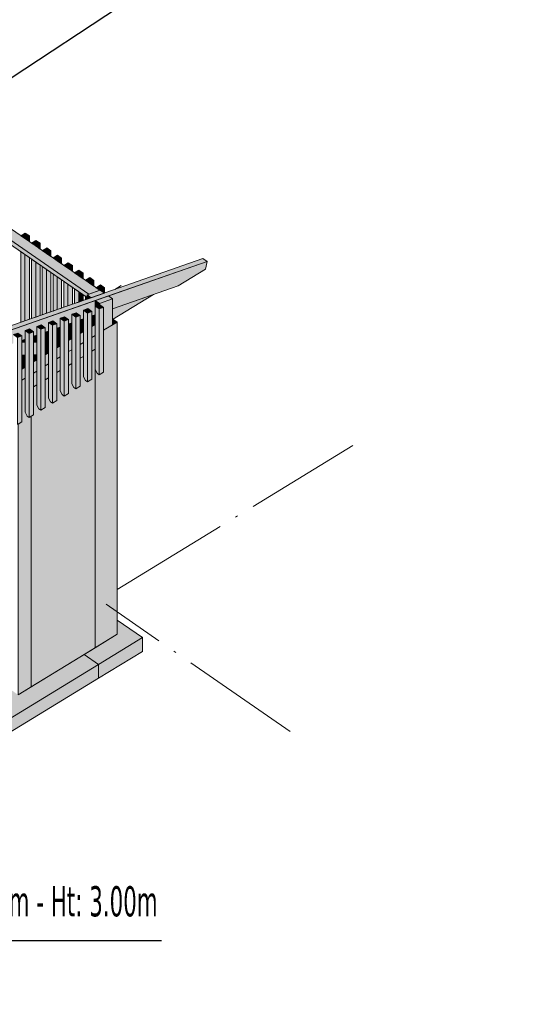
# Model space of a CAD drawing. Header units: millimetres. Extents: x 0 to 1517, y -116 to 725.
# Tile 397 of 501: x 1167 to 1209, y 506 to 587. Entities that reach past the tile are written whole.
import ezdxf

# ---------------------------------------------------------------- set-up
doc = ezdxf.new("R2010")
doc.units = ezdxf.units.MM
doc.linetypes.add('CADWORK_5', pattern=[13.2, 10, -1.5, 0.2, -1.5])
doc.layers.add('Ech.1_100', color=7, linetype='Continuous')
doc.styles.add('tahoma-', font='txt', dxfattribs={"height": 1})
doc.dimstyles.new('ISO-25', dxfattribs={"dimtxt": 2.5, "dimasz": 2.5, "dimexe": 1.25, "dimexo": 0.625, "dimtad": 1, "dimtxsty": 'Standard', "dimcen": 2.5, "dimadec": 0, "dimazin": 0, "dimtfac": 1, "dimtmove": 0, "dimatfit": 3, "dimfxl": 1, "dimarcsym": 0})

msp = doc.modelspace()

# ---------------------------------------------------------------- hatches: boundary and pattern name
at = {"layer": 'Ech.1_100', "linetype": 'Continuous', "lineweight": 5, "true_color": 0xe0d1b3, "transparency": 33554687}
for points in [[(1172.502, 564.554), (1173.413, 564.873), (1155.284, 577.391), (1154.555, 576.946), (1172.502, 564.554)], [(1172.346, 564.5), (1172.502, 564.554), (1154.555, 576.946), (1154.555, 576.566), (1172.346, 564.281), (1172.346, 564.5)], [(1167.193, 560.809), (1167.219, 560.809), (1167.219, 560.818), (1167.193, 560.809)], [(1167.926, 560.815), (1167.954, 560.815), (1167.926, 560.835), (1167.926, 560.815)]]:
    msp.add_hatch(color=254, dxfattribs=at).paths.add_polyline_path(points)
at = {"layer": 'Ech.1_100', "linetype": 'Continuous', "lineweight": 5, "true_color": 0xeaddd7, "transparency": 33554687}
for points in [[(1167.205, 569.16), (1167.569, 569.382), (1167.226, 569.619), (1166.862, 569.396), (1167.205, 569.16)], [(1167.569, 569.382), (1167.205, 569.16), (1167.569, 568.908), (1167.569, 569.382)], [(1168.095, 568.545), (1168.46, 568.767), (1168.117, 569.004), (1167.753, 568.781), (1168.095, 568.545)], [(1168.46, 568.767), (1168.095, 568.545), (1168.46, 568.293), (1168.46, 568.767)], [(1168.986, 567.93), (1169.35, 568.152), (1169.008, 568.389), (1168.643, 568.166), (1168.986, 567.93)], [(1166.862, 562.225), (1167.205, 562.345), (1167.205, 567.832), (1166.862, 568.068), (1166.862, 562.225)], [(1167.205, 562.345), (1167.569, 562.472), (1167.569, 567.58), (1167.205, 567.832), (1167.205, 562.345)], [(1169.35, 568.152), (1168.986, 567.93), (1169.35, 567.678), (1169.35, 568.152)], [(1169.877, 567.315), (1170.241, 567.537), (1169.898, 567.774), (1169.534, 567.551), (1169.877, 567.315)], [(1170.241, 567.537), (1169.877, 567.315), (1170.241, 567.063), (1170.241, 567.537)], [(1167.753, 562.537), (1168.095, 562.656), (1168.095, 567.217), (1167.753, 567.453), (1167.753, 562.537)], [(1168.095, 562.656), (1168.46, 562.784), (1168.46, 566.965), (1168.095, 567.217), (1168.095, 562.656)], [(1168.643, 562.848), (1168.986, 562.968), (1168.986, 566.602), (1168.643, 566.838), (1168.643, 562.848)], [(1170.767, 566.7), (1171.131, 566.922), (1170.789, 567.159), (1170.425, 566.936), (1170.767, 566.7)], [(1171.131, 566.922), (1170.767, 566.7), (1171.131, 566.448), (1171.131, 566.922)], [(1168.986, 562.968), (1169.35, 563.095), (1169.35, 566.35), (1168.986, 566.602), (1168.986, 562.968)], [(1169.534, 563.16), (1169.877, 563.28), (1169.877, 565.987), (1169.534, 566.223), (1169.534, 563.16)], [(1169.877, 563.28), (1170.241, 563.407), (1170.241, 565.735), (1169.877, 565.987), (1169.877, 563.28)], [(1171.658, 566.085), (1172.022, 566.307), (1171.68, 566.544), (1171.315, 566.321), (1171.658, 566.085)], [(1172.022, 566.307), (1171.658, 566.085), (1172.022, 565.833), (1172.022, 566.307)], [(1172.57, 565.929), (1172.206, 565.706), (1172.548, 565.47), (1172.913, 565.692), (1172.57, 565.929)], [(1170.425, 563.471), (1170.767, 563.591), (1170.767, 565.372), (1170.425, 565.608), (1170.425, 563.471)], [(1170.767, 563.591), (1171.131, 563.719), (1171.131, 565.12), (1170.767, 565.372), (1170.767, 563.591)], [(1172.913, 565.692), (1172.548, 565.47), (1172.913, 565.218), (1172.913, 565.692)], [(1173.413, 564.873), (1173.439, 564.882), (1173.46, 564.868), (1173.803, 565.077), (1173.461, 565.314), (1173.097, 565.091), (1173.413, 564.873)], [(1173.782, 564.646), (1173.803, 564.653), (1173.803, 565.077), (1173.46, 564.868), (1173.782, 564.646)], [(1171.315, 563.783), (1171.658, 563.903), (1171.658, 564.757), (1171.315, 564.993), (1171.315, 563.783)], [(1171.658, 563.903), (1172.022, 564.03), (1172.022, 564.505), (1171.658, 564.757), (1171.658, 563.903)], [(1172.206, 564.094), (1172.346, 564.144), (1172.346, 564.281), (1172.206, 564.378), (1172.206, 564.094)], [(1173.374, 563.697), (1173.01, 563.569), (1173.352, 563.333), (1173.717, 563.46), (1173.374, 563.697)], [(1173.181, 558.002), (1173.352, 557.884), (1173.352, 563.333), (1173.01, 563.569), (1173.01, 558.31), (1173.181, 558.002)], [(1173.717, 563.46), (1173.352, 563.333), (1173.352, 557.884), (1173.717, 558.106), (1173.717, 563.46)], [(1170.479, 562.684), (1170.114, 562.556), (1170.457, 562.32), (1170.821, 562.447), (1170.479, 562.684)], [(1171.422, 562.657), (1171.786, 562.785), (1171.444, 563.021), (1171.08, 562.894), (1171.422, 562.657)], [(1171.251, 556.823), (1171.422, 556.705), (1171.422, 562.657), (1171.08, 562.894), (1171.08, 557.131), (1171.251, 556.823)], [(1171.786, 562.785), (1171.422, 562.657), (1171.422, 556.705), (1171.786, 556.927), (1171.786, 562.785)], [(1172.409, 563.359), (1172.045, 563.232), (1172.387, 562.995), (1172.751, 563.122), (1172.409, 563.359)], [(1172.216, 557.413), (1172.387, 557.294), (1172.387, 562.995), (1172.045, 563.232), (1172.045, 557.721), (1172.216, 557.413)], [(1172.751, 563.122), (1172.387, 562.995), (1172.387, 557.294), (1172.751, 557.517), (1172.751, 563.122)], [(1168.526, 561.644), (1168.891, 561.772), (1168.548, 562.008), (1168.184, 561.881), (1168.526, 561.644)], [(1168.355, 555.054), (1168.526, 554.936), (1168.526, 561.644), (1168.184, 561.881), (1168.184, 555.363), (1168.355, 555.054)], [(1168.891, 561.772), (1168.526, 561.644), (1168.526, 554.936), (1168.891, 555.159), (1168.891, 561.772)], [(1169.513, 562.346), (1169.149, 562.219), (1169.492, 561.982), (1169.856, 562.11), (1169.513, 562.346)], [(1169.492, 561.982), (1169.149, 562.219), (1169.149, 555.952), (1169.32, 555.644), (1169.492, 555.526), (1169.492, 561.982)], [(1169.856, 562.11), (1169.492, 561.982), (1169.492, 555.526), (1169.856, 555.748), (1169.856, 562.11)], [(1170.114, 561.831), (1169.877, 561.747), (1169.877, 561.468), (1170.114, 561.613), (1170.114, 561.831)], [(1170.286, 556.233), (1170.457, 556.115), (1170.457, 562.32), (1170.114, 562.556), (1170.114, 556.542), (1170.286, 556.233)], [(1170.821, 562.447), (1170.457, 562.32), (1170.457, 556.115), (1170.821, 556.338), (1170.821, 562.447)], [(1170.949, 562.123), (1170.821, 562.078), (1170.821, 562.045), (1170.949, 562.123)], [(1166.596, 560.969), (1166.96, 561.097), (1166.618, 561.333), (1166.254, 561.206), (1166.596, 560.969)], [(1166.96, 561.097), (1166.596, 560.969), (1166.596, 553.757), (1166.96, 553.98), (1166.96, 561.097)], [(1167.561, 561.307), (1167.926, 561.434), (1167.583, 561.671), (1167.219, 561.543), (1167.561, 561.307)], [(1167.561, 561.307), (1167.219, 561.543), (1167.219, 554.773), (1167.39, 554.465), (1167.561, 554.347), (1167.561, 561.307)], [(1167.926, 561.434), (1167.561, 561.307), (1167.561, 554.347), (1167.926, 554.569), (1167.926, 561.434)], [(1167.954, 560.815), (1168.095, 560.816), (1168.095, 561.124), (1167.926, 561.065), (1167.926, 560.835), (1167.954, 560.815)], [(1168.095, 560.816), (1168.184, 560.817), (1168.184, 561.155), (1168.095, 561.124), (1168.095, 560.816)], [(1168.986, 561.436), (1168.891, 561.403), (1168.891, 560.865), (1168.986, 560.924), (1168.986, 561.436)], [(1169.149, 561.493), (1168.986, 561.436), (1168.986, 560.924), (1169.149, 561.023), (1169.149, 561.493)], [(1169.877, 561.747), (1169.856, 561.74), (1169.856, 561.455), (1169.877, 561.468), (1169.877, 561.747)]]:
    msp.add_hatch(color=254, dxfattribs=at).paths.add_polyline_path(points)
at = {"layer": 'Ech.1_100', "linetype": 'Continuous', "lineweight": 5, "true_color": 0xd4c4b3, "transparency": 33554687}
for points in [[(1143.894, 553.834), (1182.28, 567.262), (1181.937, 567.499), (1143.551, 554.071), (1143.894, 553.834)], [(1182.28, 567.262), (1174.124, 564.409), (1174.467, 564.173), (1174.467, 563.353), (1179.895, 565.252), (1182.147, 566.628), (1182.28, 567.262)], [(1173.01, 563.569), (1173.032, 563.577), (1173.032, 564.027), (1150.607, 556.183), (1150.95, 555.946), (1150.95, 555.852), (1151.175, 555.931), (1151.517, 555.695), (1151.517, 555.325), (1151.776, 555.416), (1151.776, 556.141), (1152.14, 556.269), (1152.483, 556.032), (1152.483, 555.663), (1152.741, 555.753), (1152.741, 556.479), (1153.105, 556.606), (1153.448, 556.37), (1153.448, 556.001), (1153.706, 556.091), (1153.706, 556.817), (1154.07, 556.944), (1154.413, 556.707), (1154.413, 556.338), (1154.671, 556.429), (1154.671, 557.154), (1155.036, 557.282), (1155.378, 557.045), (1155.378, 556.676), (1155.637, 556.766), (1155.637, 557.492), (1156.001, 557.619), (1156.343, 557.383), (1156.343, 557.013), (1156.602, 557.104), (1156.602, 557.829), (1156.966, 557.957), (1157.308, 557.72), (1157.308, 557.351), (1157.567, 557.441), (1157.567, 558.167), (1157.931, 558.295), (1158.274, 558.058), (1158.274, 557.689), (1158.532, 557.779), (1158.532, 558.505), (1158.896, 558.632), (1159.239, 558.396), (1159.239, 558.026), (1159.497, 558.117), (1159.497, 558.842), (1159.861, 558.97), (1160.204, 558.733), (1160.204, 558.364), (1160.462, 558.454), (1160.462, 559.18), (1160.827, 559.307), (1161.169, 559.071), (1161.169, 558.702), (1161.428, 558.792), (1161.428, 559.518), (1161.792, 559.645), (1162.134, 559.408), (1162.134, 559.039), (1162.393, 559.13), (1162.393, 559.855), (1162.757, 559.983), (1163.1, 559.746), (1163.1, 559.377), (1163.358, 559.467), (1163.358, 560.193), (1163.722, 560.32), (1164.065, 560.084), (1164.065, 559.714), (1164.323, 559.805), (1164.323, 560.531), (1164.687, 560.658), (1165.03, 560.421), (1165.03, 560.052), (1165.288, 560.143), (1165.288, 560.868), (1165.653, 560.996), (1165.995, 560.759), (1165.995, 560.39), (1166.254, 560.48), (1166.254, 561.206), (1166.618, 561.333), (1166.96, 561.097), (1166.96, 560.727), (1167.219, 560.818), (1167.219, 561.543), (1167.583, 561.671), (1167.926, 561.434), (1167.926, 561.065), (1168.184, 561.155), (1168.184, 561.881), (1168.548, 562.008), (1168.891, 561.772), (1168.891, 561.403), (1169.149, 561.493), (1169.149, 562.219), (1169.513, 562.346), (1169.856, 562.11), (1169.856, 561.74), (1170.114, 561.831), (1170.114, 562.556), (1170.479, 562.684), (1170.821, 562.447), (1170.821, 562.078), (1171.08, 562.168), (1171.08, 562.894), (1171.444, 563.021), (1171.786, 562.785), (1171.786, 562.416), (1172.045, 562.506), (1172.045, 563.232), (1172.409, 563.359), (1172.751, 563.122), (1172.751, 562.753), (1173.01, 562.844), (1173.01, 563.569)], [(1171.08, 562.168), (1170.949, 562.123), (1170.821, 562.045), (1170.821, 561.599), (1171.08, 561.757), (1171.08, 562.168)], [(1172.045, 562.506), (1171.786, 562.416), (1171.786, 562.188), (1172.045, 562.346), (1172.045, 562.506)], [(1171.786, 561.297), (1172.045, 561.455), (1172.045, 561.9), (1171.786, 561.743), (1171.786, 561.297)], [(1172.751, 561.886), (1173.01, 562.044), (1173.01, 562.49), (1172.751, 562.332), (1172.751, 561.886)], [(1172.751, 560.974), (1173.01, 561.132), (1173.01, 562.044), (1172.751, 561.886), (1172.751, 560.974)], [(1168.891, 560.823), (1169.149, 560.825), (1169.149, 561.023), (1168.891, 560.865), (1168.891, 560.823)], [(1170.114, 561.613), (1169.856, 561.455), (1169.856, 561.009), (1170.114, 561.167), (1170.114, 561.613)], [(1171.08, 561.311), (1170.821, 561.153), (1170.821, 560.707), (1171.08, 560.865), (1171.08, 561.311)], [(1171.786, 560.384), (1172.045, 560.542), (1172.045, 561.455), (1171.786, 561.297), (1171.786, 560.384)], [(1169.149, 560.132), (1168.891, 559.974), (1168.891, 559.528), (1169.149, 559.686), (1169.149, 560.132)], [(1169.856, 560.118), (1170.114, 560.276), (1170.114, 560.721), (1169.856, 560.563), (1169.856, 560.118)], [(1170.114, 560.276), (1169.856, 560.118), (1169.856, 559.205), (1170.114, 559.363), (1170.114, 560.276)], [(1170.821, 559.795), (1171.08, 559.953), (1171.08, 560.865), (1170.821, 560.707), (1170.821, 559.795)], [(1167.219, 559.516), (1166.96, 559.514), (1166.96, 559.241), (1167.219, 559.398), (1167.219, 559.516)], [(1166.96, 558.795), (1167.219, 558.953), (1167.219, 559.398), (1166.96, 559.241), (1166.96, 558.795)], [(1168.184, 559.542), (1167.926, 559.384), (1167.926, 558.939), (1168.184, 559.096), (1168.184, 559.542)], [(1168.154, 559.524), (1167.926, 559.522), (1167.926, 559.384), (1168.154, 559.524)], [(1168.891, 558.616), (1169.149, 558.774), (1169.149, 559.686), (1168.891, 559.528), (1168.891, 558.616)], [(1167.219, 558.953), (1166.96, 558.795), (1166.96, 558.349), (1167.219, 558.507), (1167.219, 558.953)], [(1167.219, 558.507), (1166.96, 558.349), (1166.96, 557.437), (1167.219, 557.594), (1167.219, 558.507)], [(1167.926, 558.026), (1168.184, 558.184), (1168.184, 559.096), (1167.926, 558.939), (1167.926, 558.026)]]:
    msp.add_hatch(color=9, dxfattribs=at).paths.add_polyline_path(points)
at = {"layer": 'Ech.1_100', "linetype": 'Continuous', "lineweight": 5, "true_color": 0xe0c8b3, "transparency": 33554687}
for points in [[(1172.689, 564.263), (1173.782, 564.646), (1173.439, 564.882), (1172.346, 564.5), (1172.689, 564.263)], [(1172.346, 564.144), (1172.689, 564.263), (1172.346, 564.5), (1172.346, 564.144)], [(1173.374, 563.79), (1174.467, 564.173), (1174.124, 564.409), (1173.032, 564.027), (1173.374, 563.79)], [(1173.032, 563.577), (1173.374, 563.697), (1173.374, 563.79), (1173.032, 564.027), (1173.032, 563.577)], [(1174.467, 564.173), (1173.374, 563.79), (1173.374, 563.697), (1173.717, 563.46), (1173.717, 561.563), (1174.467, 562.021), (1174.467, 564.173)]]:
    msp.add_hatch(color=9, dxfattribs=at).paths.add_polyline_path(points)
at = {"layer": 'Ech.1_100', "linetype": 'Continuous', "lineweight": 5, "true_color": 0xf7d1b3, "transparency": 33554687}
for points in [[(1177.862, 564.541), (1174.467, 563.353), (1174.467, 562.467), (1177.862, 564.541)], [(1173.01, 562.844), (1172.751, 562.753), (1172.751, 562.332), (1173.01, 562.49), (1173.01, 562.844)], [(1170.821, 561.153), (1171.08, 561.311), (1171.08, 561.757), (1170.821, 561.599), (1170.821, 561.153)], [(1172.045, 562.346), (1171.786, 562.188), (1171.786, 561.743), (1172.045, 561.9), (1172.045, 562.346)], [(1169.902, 560.591), (1170.114, 560.721), (1170.114, 561.167), (1169.856, 561.009), (1169.856, 560.623), (1169.902, 560.591)]]:
    msp.add_hatch(color=254, dxfattribs=at).paths.add_polyline_path(points)
at = {"layer": 'Ech.1_100', "linetype": 'Continuous', "lineweight": 5, "true_color": 0xdcdcdc, "transparency": 33554687}
for points in [[(1173.717, 558.106), (1173.352, 557.884), (1173.181, 558.002), (1173.01, 558.31), (1173.01, 535.277), (1174.831, 536.389), (1174.831, 562.244), (1173.717, 561.563), (1173.717, 558.106)], [(1174.467, 562.021), (1174.831, 562.244), (1174.488, 562.48), (1174.467, 562.467), (1174.467, 562.021)], [(1172.751, 559.833), (1173.01, 559.991), (1173.01, 561.132), (1172.751, 560.974), (1172.751, 559.833)], [(1171.786, 559.244), (1172.045, 559.401), (1172.045, 560.542), (1171.786, 560.384), (1171.786, 559.244)], [(1169.856, 558.065), (1170.114, 558.222), (1170.114, 559.363), (1169.856, 559.205), (1169.856, 558.065)], [(1170.821, 558.654), (1171.08, 558.812), (1171.08, 559.953), (1170.821, 559.795), (1170.821, 558.654)], [(1168.891, 557.475), (1169.149, 557.633), (1169.149, 558.774), (1168.891, 558.616), (1168.891, 557.475)], [(1167.926, 556.886), (1168.184, 557.043), (1168.184, 558.184), (1167.926, 558.026), (1167.926, 556.886)], [(1167.729, 554.449), (1167.561, 554.347), (1167.39, 554.465), (1167.219, 554.773), (1167.219, 557.594), (1166.96, 557.437), (1166.96, 553.98), (1166.636, 553.781), (1166.636, 531.384), (1167.729, 532.051), (1167.729, 554.449)], [(1174.831, 536.389), (1172.099, 534.721), (1173.298, 533.893), (1176.94, 536.118), (1174.831, 537.574), (1174.831, 536.389)], [(1176.94, 536.118), (1173.298, 533.893), (1173.298, 532.752), (1176.94, 534.977), (1176.94, 536.118)], [(1165.608, 532.657), (1163.139, 531.149), (1163.139, 530.921), (1159.497, 528.697), (1159.322, 528.818), (1151.921, 524.298), (1151.921, 524.069), (1148.279, 521.845), (1148.104, 521.966), (1144.783, 519.937), (1144.783, 518.036), (1136.952, 513.253), (1135.491, 514.262), (1133.638, 513.13), (1133.638, 512.902), (1129.995, 510.677), (1129.82, 510.798), (1122.42, 506.278), (1122.42, 506.05), (1118.777, 503.825), (1118.602, 503.947), (1115.463, 502.029), (1115.463, 501.313), (1117.572, 499.856), (1173.298, 533.893), (1172.099, 534.721), (1166.636, 531.384), (1165.608, 532.094), (1165.608, 532.657)], [(1117.572, 498.716), (1173.298, 532.752), (1173.298, 533.893), (1117.572, 499.856), (1117.572, 498.716)]]:
    msp.add_hatch(color=254, dxfattribs=at).paths.add_polyline_path(points)
at = {"layer": 'Ech.1_100', "linetype": 'Continuous', "lineweight": 5, "true_color": 0xe0d9d1, "transparency": 33554687}
for points in [[(1167.219, 560.809), (1167.193, 560.809), (1166.96, 560.727), (1166.96, 560.568), (1167.219, 560.57), (1167.219, 560.809)], [(1167.219, 560.57), (1166.96, 560.568), (1166.96, 559.514), (1167.219, 559.516), (1167.219, 560.57)], [(1167.926, 560.576), (1168.184, 560.578), (1168.184, 560.817), (1167.926, 560.815), (1167.926, 560.576)], [(1168.184, 560.578), (1167.926, 560.576), (1167.926, 559.522), (1168.154, 559.524), (1168.184, 559.542), (1168.184, 560.578)], [(1169.149, 560.825), (1168.891, 560.823), (1168.891, 560.583), (1169.149, 560.585), (1169.149, 560.825)], [(1169.149, 560.585), (1168.891, 560.583), (1168.891, 559.974), (1169.149, 560.132), (1169.149, 560.585)], [(1169.856, 560.591), (1169.902, 560.591), (1169.856, 560.623), (1169.856, 560.591)], [(1169.902, 560.591), (1169.856, 560.591), (1169.856, 560.563), (1169.902, 560.591)]]:
    msp.add_hatch(color=254, dxfattribs=at).paths.add_polyline_path(points)
at = {"layer": 'Ech.1_100', "linetype": 'Continuous', "lineweight": 5, "true_color": 0xf8f8f8, "transparency": 33554687}
msp.add_hatch(color=7, dxfattribs=at).paths.add_polyline_path([(1172.045, 559.401), (1171.786, 559.244), (1171.786, 556.927), (1171.422, 556.705), (1171.251, 556.823), (1171.08, 557.131), (1171.08, 558.812), (1170.821, 558.654), (1170.821, 556.338), (1170.457, 556.115), (1170.286, 556.233), (1170.114, 556.542), (1170.114, 558.222), (1169.856, 558.065), (1169.856, 555.748), (1169.492, 555.526), (1169.32, 555.644), (1169.149, 555.952), (1169.149, 557.633), (1168.891, 557.475), (1168.891, 555.159), (1168.526, 554.936), (1168.355, 555.054), (1168.184, 555.363), (1168.184, 557.043), (1167.926, 556.886), (1167.926, 554.569), (1167.729, 554.449), (1167.729, 532.051), (1173.01, 535.277), (1173.01, 559.991), (1172.751, 559.833), (1172.751, 557.517), (1172.387, 557.294), (1172.216, 557.413), (1172.045, 557.721), (1172.045, 559.401)])

# ---------------------------------------------------------------- linework, layer by layer
at = {"layer": 'Ech.1_100', "color": 7, "linetype": 'Continuous', "lineweight": 5}
for points in [[(1172.502, 564.554), (1173.413, 564.873), (1155.284, 577.391), (1154.555, 576.946), (1172.502, 564.554)], [(1172.346, 564.5), (1172.502, 564.554), (1154.555, 576.946), (1154.555, 576.566), (1172.346, 564.281), (1172.346, 564.5)], [(1167.205, 569.16), (1167.569, 569.382), (1167.226, 569.619), (1166.862, 569.396), (1167.205, 569.16)], [(1167.569, 569.382), (1167.205, 569.16), (1167.569, 568.908), (1167.569, 569.382)], [(1168.095, 568.545), (1168.46, 568.767), (1168.117, 569.004), (1167.753, 568.781), (1168.095, 568.545)], [(1168.46, 568.767), (1168.095, 568.545), (1168.46, 568.293), (1168.46, 568.767)], [(1168.986, 567.93), (1169.35, 568.152), (1169.008, 568.389), (1168.643, 568.166), (1168.986, 567.93)], [(1143.894, 553.834), (1182.28, 567.262), (1181.937, 567.499), (1143.551, 554.071), (1143.894, 553.834)], [(1166.862, 562.225), (1167.205, 562.345), (1167.205, 567.832), (1166.862, 568.068), (1166.862, 562.225)], [(1167.205, 562.345), (1167.569, 562.472), (1167.569, 567.58), (1167.205, 567.832), (1167.205, 562.345)], [(1169.35, 568.152), (1168.986, 567.93), (1169.35, 567.678), (1169.35, 568.152)], [(1169.877, 567.315), (1170.241, 567.537), (1169.898, 567.774), (1169.534, 567.551), (1169.877, 567.315)], [(1170.241, 567.537), (1169.877, 567.315), (1170.241, 567.063), (1170.241, 567.537)], [(1167.753, 562.537), (1168.095, 562.656), (1168.095, 567.217), (1167.753, 567.453), (1167.753, 562.537)], [(1168.095, 562.656), (1168.46, 562.784), (1168.46, 566.965), (1168.095, 567.217), (1168.095, 562.656)], [(1168.643, 562.848), (1168.986, 562.968), (1168.986, 566.602), (1168.643, 566.838), (1168.643, 562.848)], [(1170.767, 566.7), (1171.131, 566.922), (1170.789, 567.159), (1170.425, 566.936), (1170.767, 566.7)], [(1171.131, 566.922), (1170.767, 566.7), (1171.131, 566.448), (1171.131, 566.922)], [(1182.28, 567.262), (1174.124, 564.409), (1174.467, 564.173), (1174.467, 563.353), (1179.895, 565.252), (1182.147, 566.628), (1182.28, 567.262)], [(1168.986, 562.968), (1169.35, 563.095), (1169.35, 566.35), (1168.986, 566.602), (1168.986, 562.968)], [(1169.534, 563.16), (1169.877, 563.28), (1169.877, 565.987), (1169.534, 566.223), (1169.534, 563.16)], [(1169.877, 563.28), (1170.241, 563.407), (1170.241, 565.735), (1169.877, 565.987), (1169.877, 563.28)], [(1171.658, 566.085), (1172.022, 566.307), (1171.68, 566.544), (1171.315, 566.321), (1171.658, 566.085)], [(1172.022, 566.307), (1171.658, 566.085), (1172.022, 565.833), (1172.022, 566.307)], [(1172.57, 565.929), (1172.206, 565.706), (1172.548, 565.47), (1172.913, 565.692), (1172.57, 565.929)], [(1170.425, 563.471), (1170.767, 563.591), (1170.767, 565.372), (1170.425, 565.608), (1170.425, 563.471)], [(1170.767, 563.591), (1171.131, 563.719), (1171.131, 565.12), (1170.767, 565.372), (1170.767, 563.591)], [(1172.913, 565.692), (1172.548, 565.47), (1172.913, 565.218), (1172.913, 565.692)], [(1173.413, 564.873), (1173.439, 564.882), (1173.46, 564.868), (1173.803, 565.077), (1173.461, 565.314), (1173.097, 565.091), (1173.413, 564.873)], [(1173.782, 564.646), (1173.803, 564.653), (1173.803, 565.077), (1173.46, 564.868), (1173.782, 564.646)], [(1171.315, 563.783), (1171.658, 563.903), (1171.658, 564.757), (1171.315, 564.993), (1171.315, 563.783)], [(1171.658, 563.903), (1172.022, 564.03), (1172.022, 564.505), (1171.658, 564.757), (1171.658, 563.903)], [(1172.206, 564.094), (1172.346, 564.144), (1172.346, 564.281), (1172.206, 564.378), (1172.206, 564.094)], [(1172.689, 564.263), (1173.782, 564.646), (1173.439, 564.882), (1172.346, 564.5), (1172.689, 564.263)], [(1172.346, 564.144), (1172.689, 564.263), (1172.346, 564.5), (1172.346, 564.144)], [(1173.374, 563.79), (1174.467, 564.173), (1174.124, 564.409), (1173.032, 564.027), (1173.374, 563.79)], [(1177.862, 564.541), (1174.467, 563.353), (1174.467, 562.467), (1177.862, 564.541)], [(1173.374, 563.697), (1173.01, 563.569), (1173.352, 563.333), (1173.717, 563.46), (1173.374, 563.697)], [(1173.181, 558.002), (1173.352, 557.884), (1173.352, 563.333), (1173.01, 563.569), (1173.01, 558.31), (1173.181, 558.002)], [(1173.032, 563.577), (1173.374, 563.697), (1173.374, 563.79), (1173.032, 564.027), (1173.032, 563.577)], [(1173.717, 563.46), (1173.352, 563.333), (1173.352, 557.884), (1173.717, 558.106), (1173.717, 563.46)], [(1174.467, 564.173), (1173.374, 563.79), (1173.374, 563.697), (1173.717, 563.46), (1173.717, 561.563), (1174.467, 562.021), (1174.467, 564.173)], [(1170.479, 562.684), (1170.114, 562.556), (1170.457, 562.32), (1170.821, 562.447), (1170.479, 562.684)], [(1171.422, 562.657), (1171.786, 562.785), (1171.444, 563.021), (1171.08, 562.894), (1171.422, 562.657)], [(1171.251, 556.823), (1171.422, 556.705), (1171.422, 562.657), (1171.08, 562.894), (1171.08, 557.131), (1171.251, 556.823)], [(1171.786, 562.785), (1171.422, 562.657), (1171.422, 556.705), (1171.786, 556.927), (1171.786, 562.785)], [(1172.409, 563.359), (1172.045, 563.232), (1172.387, 562.995), (1172.751, 563.122), (1172.409, 563.359)], [(1172.216, 557.413), (1172.387, 557.294), (1172.387, 562.995), (1172.045, 563.232), (1172.045, 557.721), (1172.216, 557.413)], [(1172.751, 563.122), (1172.387, 562.995), (1172.387, 557.294), (1172.751, 557.517), (1172.751, 563.122)], [(1173.01, 562.844), (1172.751, 562.753), (1172.751, 562.332), (1173.01, 562.49), (1173.01, 562.844)], [(1168.526, 561.644), (1168.891, 561.772), (1168.548, 562.008), (1168.184, 561.881), (1168.526, 561.644)], [(1168.355, 555.054), (1168.526, 554.936), (1168.526, 561.644), (1168.184, 561.881), (1168.184, 555.363), (1168.355, 555.054)], [(1168.891, 561.772), (1168.526, 561.644), (1168.526, 554.936), (1168.891, 555.159), (1168.891, 561.772)], [(1169.513, 562.346), (1169.149, 562.219), (1169.492, 561.982), (1169.856, 562.11), (1169.513, 562.346)], [(1169.492, 561.982), (1169.149, 562.219), (1169.149, 555.952), (1169.32, 555.644), (1169.492, 555.526), (1169.492, 561.982)], [(1169.856, 562.11), (1169.492, 561.982), (1169.492, 555.526), (1169.856, 555.748), (1169.856, 562.11)], [(1170.114, 561.831), (1169.877, 561.747), (1169.877, 561.468), (1170.114, 561.613), (1170.114, 561.831)], [(1170.286, 556.233), (1170.457, 556.115), (1170.457, 562.32), (1170.114, 562.556), (1170.114, 556.542), (1170.286, 556.233)], [(1170.821, 562.447), (1170.457, 562.32), (1170.457, 556.115), (1170.821, 556.338), (1170.821, 562.447)], [(1171.08, 562.168), (1170.949, 562.123), (1170.821, 562.045), (1170.821, 561.599), (1171.08, 561.757), (1171.08, 562.168)], [(1170.949, 562.123), (1170.821, 562.078), (1170.821, 562.045), (1170.949, 562.123)], [(1170.821, 561.153), (1171.08, 561.311), (1171.08, 561.757), (1170.821, 561.599), (1170.821, 561.153)], [(1172.045, 562.506), (1171.786, 562.416), (1171.786, 562.188), (1172.045, 562.346), (1172.045, 562.506)], [(1172.045, 562.346), (1171.786, 562.188), (1171.786, 561.743), (1172.045, 561.9), (1172.045, 562.346)], [(1171.786, 561.297), (1172.045, 561.455), (1172.045, 561.9), (1171.786, 561.743), (1171.786, 561.297)], [(1172.751, 561.886), (1173.01, 562.044), (1173.01, 562.49), (1172.751, 562.332), (1172.751, 561.886)], [(1172.751, 560.974), (1173.01, 561.132), (1173.01, 562.044), (1172.751, 561.886), (1172.751, 560.974)], [(1173.717, 558.106), (1173.352, 557.884), (1173.181, 558.002), (1173.01, 558.31), (1173.01, 535.277), (1174.831, 536.389), (1174.831, 562.244), (1173.717, 561.563), (1173.717, 558.106)], [(1174.467, 562.021), (1174.831, 562.244), (1174.488, 562.48), (1174.467, 562.467), (1174.467, 562.021)], [(1166.596, 560.969), (1166.96, 561.097), (1166.618, 561.333), (1166.254, 561.206), (1166.596, 560.969)], [(1166.96, 561.097), (1166.596, 560.969), (1166.596, 553.757), (1166.96, 553.98), (1166.96, 561.097)], [(1167.561, 561.307), (1167.926, 561.434), (1167.583, 561.671), (1167.219, 561.543), (1167.561, 561.307)], [(1167.561, 561.307), (1167.219, 561.543), (1167.219, 554.773), (1167.39, 554.465), (1167.561, 554.347), (1167.561, 561.307)], [(1167.926, 561.434), (1167.561, 561.307), (1167.561, 554.347), (1167.926, 554.569), (1167.926, 561.434)], [(1167.954, 560.815), (1168.095, 560.816), (1168.095, 561.124), (1167.926, 561.065), (1167.926, 560.835), (1167.954, 560.815)], [(1168.095, 560.816), (1168.184, 560.817), (1168.184, 561.155), (1168.095, 561.124), (1168.095, 560.816)], [(1168.986, 561.436), (1168.891, 561.403), (1168.891, 560.865), (1168.986, 560.924), (1168.986, 561.436)], [(1168.891, 560.823), (1169.149, 560.825), (1169.149, 561.023), (1168.891, 560.865), (1168.891, 560.823)], [(1169.149, 561.493), (1168.986, 561.436), (1168.986, 560.924), (1169.149, 561.023), (1169.149, 561.493)], [(1169.877, 561.747), (1169.856, 561.74), (1169.856, 561.455), (1169.877, 561.468), (1169.877, 561.747)], [(1170.114, 561.613), (1169.856, 561.455), (1169.856, 561.009), (1170.114, 561.167), (1170.114, 561.613)], [(1169.902, 560.591), (1170.114, 560.721), (1170.114, 561.167), (1169.856, 561.009), (1169.856, 560.623), (1169.902, 560.591)], [(1171.08, 561.311), (1170.821, 561.153), (1170.821, 560.707), (1171.08, 560.865), (1171.08, 561.311)], [(1171.786, 560.384), (1172.045, 560.542), (1172.045, 561.455), (1171.786, 561.297), (1171.786, 560.384)], [(1172.751, 559.833), (1173.01, 559.991), (1173.01, 561.132), (1172.751, 560.974), (1172.751, 559.833)], [(1167.219, 560.809), (1167.193, 560.809), (1166.96, 560.727), (1166.96, 560.568), (1167.219, 560.57), (1167.219, 560.809)], [(1167.219, 560.57), (1166.96, 560.568), (1166.96, 559.514), (1167.219, 559.516), (1167.219, 560.57)], [(1167.193, 560.809), (1167.219, 560.809), (1167.219, 560.818), (1167.193, 560.809)], [(1167.926, 560.815), (1167.954, 560.815), (1167.926, 560.835), (1167.926, 560.815)], [(1167.926, 560.576), (1168.184, 560.578), (1168.184, 560.817), (1167.926, 560.815), (1167.926, 560.576)], [(1168.184, 560.578), (1167.926, 560.576), (1167.926, 559.522), (1168.154, 559.524), (1168.184, 559.542), (1168.184, 560.578)], [(1169.149, 560.825), (1168.891, 560.823), (1168.891, 560.583), (1169.149, 560.585), (1169.149, 560.825)], [(1169.149, 560.585), (1168.891, 560.583), (1168.891, 559.974), (1169.149, 560.132), (1169.149, 560.585)], [(1169.149, 560.132), (1168.891, 559.974), (1168.891, 559.528), (1169.149, 559.686), (1169.149, 560.132)], [(1169.856, 560.118), (1170.114, 560.276), (1170.114, 560.721), (1169.856, 560.563), (1169.856, 560.118)], [(1169.856, 560.591), (1169.902, 560.591), (1169.856, 560.623), (1169.856, 560.591)], [(1169.902, 560.591), (1169.856, 560.591), (1169.856, 560.563), (1169.902, 560.591)], [(1170.114, 560.276), (1169.856, 560.118), (1169.856, 559.205), (1170.114, 559.363), (1170.114, 560.276)], [(1170.821, 559.795), (1171.08, 559.953), (1171.08, 560.865), (1170.821, 560.707), (1170.821, 559.795)], [(1171.786, 559.244), (1172.045, 559.401), (1172.045, 560.542), (1171.786, 560.384), (1171.786, 559.244)], [(1167.219, 559.516), (1166.96, 559.514), (1166.96, 559.241), (1167.219, 559.398), (1167.219, 559.516)], [(1166.96, 558.795), (1167.219, 558.953), (1167.219, 559.398), (1166.96, 559.241), (1166.96, 558.795)], [(1172.045, 559.401), (1171.786, 559.244), (1171.786, 556.927), (1171.422, 556.705), (1171.251, 556.823), (1171.08, 557.131), (1171.08, 558.812), (1170.821, 558.654), (1170.821, 556.338), (1170.457, 556.115), (1170.286, 556.233), (1170.114, 556.542), (1170.114, 558.222), (1169.856, 558.065), (1169.856, 555.748), (1169.492, 555.526), (1169.32, 555.644), (1169.149, 555.952), (1169.149, 557.633), (1168.891, 557.475), (1168.891, 555.159), (1168.526, 554.936), (1168.355, 555.054), (1168.184, 555.363), (1168.184, 557.043), (1167.926, 556.886), (1167.926, 554.569), (1167.729, 554.449), (1167.729, 532.051), (1173.01, 535.277), (1173.01, 559.991), (1172.751, 559.833), (1172.751, 557.517), (1172.387, 557.294), (1172.216, 557.413), (1172.045, 557.721), (1172.045, 559.401)], [(1168.184, 559.542), (1167.926, 559.384), (1167.926, 558.939), (1168.184, 559.096), (1168.184, 559.542)], [(1168.154, 559.524), (1167.926, 559.522), (1167.926, 559.384), (1168.154, 559.524)], [(1168.891, 558.616), (1169.149, 558.774), (1169.149, 559.686), (1168.891, 559.528), (1168.891, 558.616)], [(1169.856, 558.065), (1170.114, 558.222), (1170.114, 559.363), (1169.856, 559.205), (1169.856, 558.065)], [(1170.821, 558.654), (1171.08, 558.812), (1171.08, 559.953), (1170.821, 559.795), (1170.821, 558.654)], [(1167.219, 558.953), (1166.96, 558.795), (1166.96, 558.349), (1167.219, 558.507), (1167.219, 558.953)], [(1167.219, 558.507), (1166.96, 558.349), (1166.96, 557.437), (1167.219, 557.594), (1167.219, 558.507)], [(1167.926, 558.026), (1168.184, 558.184), (1168.184, 559.096), (1167.926, 558.939), (1167.926, 558.026)], [(1168.891, 557.475), (1169.149, 557.633), (1169.149, 558.774), (1168.891, 558.616), (1168.891, 557.475)], [(1167.926, 556.886), (1168.184, 557.043), (1168.184, 558.184), (1167.926, 558.026), (1167.926, 556.886)], [(1167.729, 554.449), (1167.561, 554.347), (1167.39, 554.465), (1167.219, 554.773), (1167.219, 557.594), (1166.96, 557.437), (1166.96, 553.98), (1166.636, 553.781), (1166.636, 531.384), (1167.729, 532.051), (1167.729, 554.449)], [(1174.831, 536.389), (1172.099, 534.721), (1173.298, 533.893), (1176.94, 536.118), (1174.831, 537.574), (1174.831, 536.389)], [(1176.94, 536.118), (1173.298, 533.893), (1173.298, 532.752), (1176.94, 534.977), (1176.94, 536.118)], [(1117.572, 498.716), (1173.298, 532.752), (1173.298, 533.893), (1117.572, 499.856), (1117.572, 498.716)]]:
    msp.add_lwpolyline(points, close=True, dxfattribs=at)
at = {"layer": 'Ech.1_100', "color": 7, "linetype": 'CADWORK_5', "lineweight": 5, "flags": 128}
msp.add_lwpolyline([(1174.641, 564.946), (1175.171, 565.27)], dxfattribs=at)
at = {"layer": 'Ech.1_100', "color": 7, "linetype": 'Continuous', "lineweight": 5}
for points in [[(1166.618, 561.333), (1166.96, 561.097), (1166.96, 560.727), (1167.219, 560.818), (1167.219, 561.543), (1167.583, 561.671), (1167.926, 561.434), (1167.926, 561.065), (1168.184, 561.155), (1168.184, 561.881), (1168.548, 562.008), (1168.891, 561.772), (1168.891, 561.403), (1169.149, 561.493), (1169.149, 562.219), (1169.513, 562.346), (1169.856, 562.11), (1169.856, 561.74), (1170.114, 561.831), (1170.114, 562.556), (1170.479, 562.684), (1170.821, 562.447), (1170.821, 562.078), (1171.08, 562.168), (1171.08, 562.894), (1171.444, 563.021), (1171.786, 562.785), (1171.786, 562.416), (1172.045, 562.506), (1172.045, 563.232), (1172.409, 563.359), (1172.751, 563.122), (1172.751, 562.753), (1173.01, 562.844), (1173.01, 563.569), (1173.01, 563.569), (1173.032, 563.577), (1173.032, 564.027), (1150.607, 556.183)], [(1117.572, 499.856), (1173.298, 533.893), (1172.099, 534.721), (1166.636, 531.384)]]:
    msp.add_lwpolyline(points, dxfattribs=at)
at = {"layer": 'Ech.1_100', "color": 7, "linetype": 'CADWORK_5', "lineweight": 5}
for points in [[(1174.831, 540.1), (1194.354, 552.024)], [(1189.164, 528.349), (1173.92, 538.875)]]:
    msp.add_lwpolyline(points, dxfattribs=at)

# ---------------------------------------------------------------- texts
at = {"layer": 'Ech.1_100', "linetype": 'Continuous', "insert": (1153.227, 515.534), "char_height": 2.5, "attachment_point": 1, "style": 'tahoma-'}
msp.add_mtext('\\C7;\\fTahoma|b0|i0;\\W0.600000;Mur agglo 15cm - Ht: 3.00m ', dxfattribs=at)

# ---------------------------------------------------------------- leaders
at = {"layer": 'Ech.1_100', "color": 7, "linetype": 'Continuous', "lineweight": 5, "has_arrowhead": 0}
for points in [[(1163.097, 580.508), (1176.343, 589.245), (1208.716, 589.245)], [(1140.945, 518.471), (1153.227, 511.034), (1178.501, 511.034)]]:
    msp.add_leader(points, dimstyle='ISO-25', dxfattribs=at)

doc.saveas('drawing.dxf')
